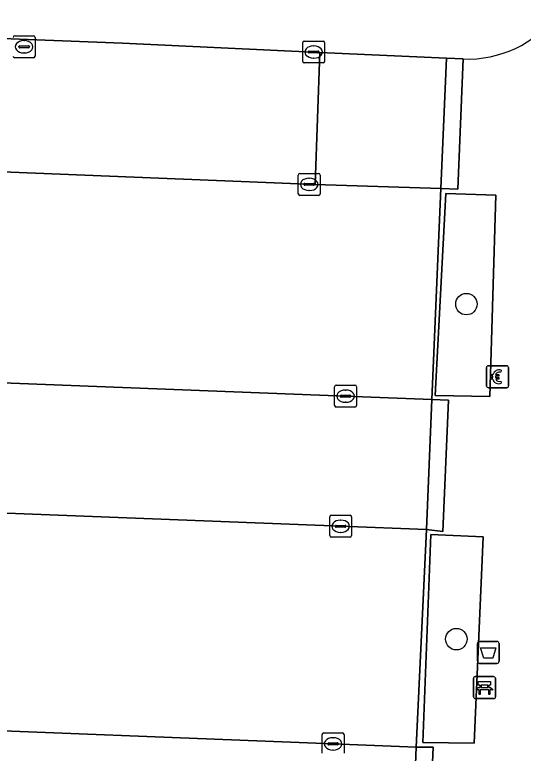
# Model space of a CAD drawing. Extents: x 160888 to 161385, y 386490 to 386908.
# Drawn here: x 161242.23 to 161265.41, y 386643.82 to 386677.47 of the extents above; entities that cross this region are included whole.
import ezdxf

# ---------------------------------------------------------------- set-up
doc = ezdxf.new("R2010")
doc.units = 0
for name, color, linetype in [('IMGEO_Afvalbak', 7, 'Continuous'), ('IMGEO_Bank', 7, 'Continuous'), ('IMGEO_Betaalautomaat', 7, 'Continuous'), ('IMGEO_Boom', 7, 'Continuous'), ('IMGEO_Groenvoorziening', 7, 'Continuous'), ('IMGEO_Haag', 7, 'Continuous'), ('IMGEO_Kolk', 7, 'Continuous'), ('IMGEO_Parkeervlak_open', 7, 'Continuous'), ('IMGEO_Rijbaan_lokaal_open', 7, 'Continuous'), ('IMGEO_Rioolput', 7, 'Continuous'), ('IMGEO_Voetgangersgebied_open', 7, 'Continuous'), ('IMGEO_Voetpad_open', 7, 'Continuous')]:
    doc.layers.add(name, color=color, linetype=linetype)

msp = doc.modelspace()

# ---------------------------------------------------------------- linework, layer by layer
at = {"layer": 'IMGEO_Afvalbak'}
for p, q in [((161263.417, 386648.917), (161264.207, 386648.917)), ((161264.207, 386648.917), (161263.417, 386648.917)), ((161263.317, 386648.017), (161263.317, 386648.817)), ((161263.317, 386648.817), (161263.317, 386648.017)), ((161264.307, 386648.817), (161264.307, 386648.017)), ((161264.307, 386648.017), (161264.307, 386648.817)), ((161264.207, 386647.917), (161263.417, 386647.917)), ((161263.417, 386647.917), (161264.207, 386647.917))]:
    msp.add_line(p, q, dxfattribs=at)
msp.add_lwpolyline([(161263.46, 386648.631), (161264.164, 386648.631), (161264.015, 386648.161), (161263.609, 386648.161), (161263.46, 386648.631)], dxfattribs=at)
for centre, start, end in [((161263.417, 386648.817), 90, 180), ((161263.417, 386648.817), 90, 180), ((161264.207, 386648.817), 0, 90), ((161264.207, 386648.817), 360, 90), ((161263.417, 386648.017), 180, 270), ((161263.417, 386648.017), 180, 270), ((161264.207, 386648.017), 270, 0), ((161264.207, 386648.017), 270, 0)]:
    msp.add_arc(centre, 0.1, start, end, dxfattribs=at)
at = {"layer": 'IMGEO_Bank'}
for p, q in [((161263.216, 386647.311), (161264.057, 386647.311)), ((161264.057, 386647.311), (161263.216, 386647.311)), ((161264.141, 386647.236), (161264.141, 386646.395)), ((161264.141, 386646.395), (161264.141, 386647.236)), ((161263.141, 386646.386), (161263.141, 386647.227)), ((161263.141, 386647.227), (161263.141, 386646.386)), ((161263.45, 386646.817), (161263.45, 386646.923)), ((161263.494, 386646.923), (161263.494, 386646.817)), ((161263.782, 386646.929), (161263.5, 386646.929)), ((161263.788, 386646.817), (161263.788, 386646.923)), ((161263.832, 386646.923), (161263.832, 386646.817)), ((161263.838, 386646.709), (161263.445, 386646.709)), ((161263.5, 386646.811), (161263.782, 386646.811)), ((161264.066, 386646.311), (161263.225, 386646.311)), ((161263.225, 386646.311), (161264.066, 386646.311))]:
    msp.add_line(p, q, dxfattribs=at)
for points in [[(161263.444, 386646.929), (161263.358, 386646.929), (161263.358, 386647.09), (161263.921, 386647.09), (161263.921, 386646.929), (161263.838, 386646.929)], [(161263.388, 386646.709), (161263.246, 386646.709), (161263.358, 386646.811), (161263.444, 386646.811)], [(161263.438, 386646.702), (161263.438, 386646.495), (161263.395, 386646.495), (161263.395, 386646.702)], [(161263.838, 386646.811), (161263.921, 386646.811), (161264.033, 386646.709), (161263.894, 386646.709)], [(161263.888, 386646.702), (161263.888, 386646.495), (161263.844, 386646.495), (161263.844, 386646.702)]]:
    msp.add_lwpolyline(points, dxfattribs=at)
for centre, radius, start, end in [((161263.219, 386647.233), 0.0779, 92.4484, 184.2845), ((161263.219, 386647.233), 0.0779, 92.4484, 184.2845), ((161264.063, 386647.233), 0.0779, 2.4484, 94.2845), ((161264.063, 386647.233), 0.0779, 2.4484, 94.2845), ((161263.443, 386646.922), 0.00671, 2.8957, 87.1043), ((161263.5, 386646.922), 0.00671, 92.8957, 177.1043), ((161263.782, 386646.922), 0.00671, 2.8957, 87.1043), ((161263.839, 386646.922), 0.00671, 92.8957, 177.1043), ((161263.388, 386646.702), 0.00671, 2.8957, 87.1043), ((161263.445, 386646.702), 0.00671, 92.8957, 177.1043), ((161263.443, 386646.818), 0.00671, 272.8957, 357.1043), ((161263.5, 386646.818), 0.00671, 182.8957, 267.1043), ((161263.782, 386646.818), 0.00671, 272.8957, 357.1043), ((161263.839, 386646.818), 0.00671, 182.8957, 267.1043), ((161263.837, 386646.702), 0.00671, 2.8957, 87.1043), ((161263.894, 386646.702), 0.00671, 92.8957, 177.1043), ((161263.219, 386646.389), 0.0779, 182.4484, 274.2845), ((161263.219, 386646.389), 0.0779, 182.4484, 274.2845), ((161264.063, 386646.389), 0.0779, 272.4484, 4.2845), ((161264.063, 386646.389), 0.0779, 272.4484, 4.2845)]:
    msp.add_arc(centre, radius, start, end, dxfattribs=at)
at = {"layer": 'IMGEO_Betaalautomaat'}
for p, q in [((161263.734, 386660.552), (161263.734, 386661.393)), ((161263.734, 386661.393), (161263.734, 386660.552)), ((161263.809, 386661.476), (161264.65, 386661.476)), ((161264.65, 386661.476), (161263.809, 386661.476)), ((161264.733, 386661.402), (161264.733, 386660.561)), ((161264.733, 386660.561), (161264.733, 386661.402)), ((161264.396, 386661.281), (161264.379, 386661.181)), ((161264.017, 386660.94), (161264.017, 386661.008)), ((161264.138, 386661.008), (161264.138, 386660.94)), ((161264.383, 386660.775), (161264.405, 386660.688)), ((161264.659, 386660.477), (161263.818, 386660.477)), ((161263.818, 386660.477), (161264.659, 386660.477))]:
    msp.add_line(p, q, dxfattribs=at)
for points in [[(161264.017, 386661.008), (161263.948, 386661.008), (161263.948, 386661.077), (161264.027, 386661.077)], [(161264.149, 386661.077), (161264.296, 386661.077), (161264.296, 386661.008), (161264.138, 386661.008)], [(161264.022, 386660.871), (161263.948, 386660.871), (161263.948, 386660.94), (161264.017, 386660.94)], [(161264.138, 386660.94), (161264.296, 386660.94), (161264.296, 386660.871), (161264.152, 386660.871)]]:
    msp.add_lwpolyline(points, dxfattribs=at)
for centre, radius, start, end in [((161263.812, 386661.399), 0.0779, 92.4484, 184.2845), ((161263.812, 386661.399), 0.0779, 92.4484, 184.2845), ((161264.656, 386661.399), 0.0779, 2.4484, 94.2845), ((161264.656, 386661.399), 0.0779, 2.4484, 94.2845), ((161264.31, 386661.001), 0.293, 73.014, 165.0139), ((161264.316, 386661.014), 0.179, 69.3236, 159.5683), ((161264.283, 386660.926), 0.267, 191.8096, 297.0389), ((161264.316, 386660.941), 0.179, 202.7625, 291.8693), ((161263.812, 386660.555), 0.0779, 182.4484, 274.2845), ((161263.812, 386660.555), 0.0779, 182.4484, 274.2845), ((161264.656, 386660.555), 0.0779, 272.4484, 4.2845), ((161264.656, 386660.555), 0.0779, 272.4484, 4.2845)]:
    msp.add_arc(centre, radius, start, end, dxfattribs=at)
at = {"layer": 'IMGEO_Boom'}
for centre in [(161262.816, 386664.286), (161262.358, 386649.02)]:
    msp.add_circle(centre, 0.489, dxfattribs=at)
at = {"layer": 'IMGEO_Groenvoorziening'}
for points in [[(161261.88, 386669.333), (161261.398, 386660.12), (161263.888, 386660.07), (161264.154, 386669.25)], [(161261.199, 386653.795), (161260.834, 386644.316), (161263.174, 386644.283), (161263.573, 386653.679)]]:
    msp.add_lwpolyline(points, close=True, dxfattribs=at)
at = {"layer": 'IMGEO_Haag'}
for points in [[(161261.88, 386669.333), (161261.398, 386660.12), (161263.888, 386660.07), (161264.154, 386669.25)], [(161261.199, 386653.795), (161260.834, 386644.316), (161263.174, 386644.283), (161263.573, 386653.679)]]:
    msp.add_lwpolyline(points, close=True, dxfattribs=at)
at = {"layer": 'IMGEO_Kolk'}
for p, q in [((161255.354, 386675.348), (161255.354, 386676.2)), ((161255.429, 386676.274), (161256.281, 386676.274)), ((161256.355, 386676.2), (161256.355, 386675.348)), ((161255.842, 386676.054), (161255.867, 386676.054)), ((161255.613, 386675.768), (161255.613, 386675.78)), ((161256.051, 386675.731), (161255.653, 386675.731)), ((161255.656, 386675.817), (161256.054, 386675.817)), ((161255.865, 386675.494), (161255.84, 386675.494)), ((161256.097, 386675.78), (161256.097, 386675.768)), ((161256.281, 386675.274), (161255.429, 386675.274)), ((161255.153, 386669.317), (161255.153, 386670.169)), ((161255.228, 386670.243), (161256.08, 386670.243)), ((161256.154, 386670.169), (161256.154, 386669.317)), ((161255.455, 386669.786), (161255.853, 386669.786)), ((161255.641, 386670.023), (161255.666, 386670.023)), ((161255.412, 386669.737), (161255.412, 386669.749)), ((161255.85, 386669.7), (161255.452, 386669.7)), ((161255.664, 386669.463), (161255.639, 386669.463)), ((161255.896, 386669.749), (161255.896, 386669.737)), ((161256.08, 386669.243), (161255.228, 386669.243)), ((161256.809, 386659.667), (161256.809, 386660.519)), ((161256.884, 386660.593), (161257.736, 386660.593)), ((161257.297, 386660.373), (161257.322, 386660.373)), ((161257.81, 386660.519), (161257.81, 386659.667)), ((161257.068, 386660.087), (161257.068, 386660.099)), ((161257.506, 386660.05), (161257.108, 386660.05)), ((161257.111, 386660.136), (161257.509, 386660.136)), ((161257.552, 386660.099), (161257.552, 386660.087)), ((161257.32, 386659.813), (161257.295, 386659.813)), ((161257.736, 386659.593), (161256.884, 386659.593)), ((161256.66, 386654.663), (161257.512, 386654.663)), ((161256.585, 386653.737), (161256.585, 386654.589)), ((161257.073, 386654.443), (161257.098, 386654.443)), ((161257.586, 386654.589), (161257.586, 386653.737)), ((161256.844, 386654.157), (161256.844, 386654.169)), ((161257.282, 386654.12), (161256.884, 386654.12)), ((161256.887, 386654.206), (161257.285, 386654.206)), ((161257.328, 386654.169), (161257.328, 386654.157)), ((161257.512, 386653.663), (161256.66, 386653.663)), ((161257.096, 386653.883), (161257.071, 386653.883)), ((161256.24, 386643.822), (161256.24, 386644.674)), ((161256.315, 386644.748), (161257.167, 386644.748)), ((161257.241, 386644.674), (161257.241, 386643.822)), ((161256.499, 386644.242), (161256.499, 386644.254)), ((161256.937, 386644.205), (161256.539, 386644.205)), ((161256.542, 386644.291), (161256.94, 386644.291)), ((161256.728, 386644.528), (161256.753, 386644.528)), ((161256.983, 386644.254), (161256.983, 386644.242)), ((161256.751, 386643.968), (161256.726, 386643.968))]:
    msp.add_line(p, q, dxfattribs=at)
for points in [[(161255.354, 386675.348), (161255.354, 386676.2)], [(161255.429, 386676.274), (161256.281, 386676.274)], [(161256.355, 386676.2), (161256.355, 386675.348)], [(161256.281, 386675.274), (161255.429, 386675.274)], [(161255.153, 386669.317), (161255.153, 386670.169)], [(161255.228, 386670.243), (161256.08, 386670.243)], [(161256.154, 386670.169), (161256.154, 386669.317)], [(161256.08, 386669.243), (161255.228, 386669.243)], [(161256.809, 386659.667), (161256.809, 386660.519)], [(161256.884, 386660.593), (161257.736, 386660.593)], [(161257.81, 386660.519), (161257.81, 386659.667)], [(161257.736, 386659.593), (161256.884, 386659.593)], [(161256.66, 386654.663), (161257.512, 386654.663)], [(161256.585, 386653.737), (161256.585, 386654.589)], [(161257.586, 386654.589), (161257.586, 386653.737)], [(161257.512, 386653.663), (161256.66, 386653.663)], [(161256.24, 386643.822), (161256.24, 386644.674)], [(161256.315, 386644.748), (161257.167, 386644.748)], [(161257.241, 386644.674), (161257.241, 386643.822)]]:
    msp.add_lwpolyline(points, dxfattribs=at)
for centre, radius, start, end in [((161255.431, 386676.198), 0.0765, 91.552, 178.448), ((161255.431, 386676.198), 0.0765, 91.552, 178.448), ((161256.279, 386676.198), 0.0765, 1.552, 88.448), ((161256.279, 386676.198), 0.0765, 1.552, 88.448), ((161255.653, 386675.777), 0.0403, 85.8775, 175.7526), ((161255.65, 386675.767), 0.0366, 178.938, 274.7102), ((161256.054, 386675.774), 0.043, 264.8664, 352.4533), ((161256.058, 386675.779), 0.0386, 1.7309, 96.639), ((161255.431, 386675.35), 0.0765, 181.552, 268.448), ((161255.431, 386675.35), 0.0765, 181.552, 268.448), ((161256.279, 386675.35), 0.0765, 271.552, 358.448), ((161256.279, 386675.35), 0.0765, 271.552, 358.448), ((161255.23, 386670.167), 0.0765, 91.552, 178.448), ((161255.23, 386670.167), 0.0765, 91.552, 178.448), ((161256.078, 386670.167), 0.0765, 1.552, 88.448), ((161256.078, 386670.167), 0.0765, 1.552, 88.448), ((161255.452, 386669.746), 0.0403, 85.8775, 175.7526), ((161255.857, 386669.748), 0.0386, 1.7309, 96.639), ((161255.449, 386669.736), 0.0366, 178.938, 274.7102), ((161255.853, 386669.743), 0.043, 264.8664, 352.4533), ((161255.23, 386669.319), 0.0765, 181.552, 268.448), ((161255.23, 386669.319), 0.0765, 181.552, 268.448), ((161256.078, 386669.319), 0.0765, 271.552, 358.448), ((161256.078, 386669.319), 0.0765, 271.552, 358.448), ((161256.886, 386660.517), 0.0765, 91.552, 178.448), ((161256.886, 386660.517), 0.0765, 91.552, 178.448), ((161257.734, 386660.517), 0.0765, 1.552, 88.448), ((161257.734, 386660.517), 0.0765, 1.552, 88.448), ((161257.108, 386660.096), 0.0403, 85.8775, 175.7526), ((161257.105, 386660.086), 0.0366, 178.938, 274.7102), ((161257.509, 386660.093), 0.043, 264.8664, 352.4533), ((161257.513, 386660.098), 0.0386, 1.7309, 96.639), ((161256.886, 386659.669), 0.0765, 181.552, 268.448), ((161256.886, 386659.669), 0.0765, 181.552, 268.448), ((161257.734, 386659.669), 0.0765, 271.552, 358.448), ((161257.734, 386659.669), 0.0765, 271.552, 358.448), ((161256.662, 386654.587), 0.0765, 91.552, 178.448), ((161256.662, 386654.587), 0.0765, 91.552, 178.448), ((161257.51, 386654.587), 0.0765, 1.552, 88.448), ((161257.51, 386654.587), 0.0765, 1.552, 88.448), ((161256.884, 386654.166), 0.0403, 85.8775, 175.7526), ((161256.881, 386654.156), 0.0366, 178.938, 274.7102), ((161257.285, 386654.163), 0.043, 264.8664, 352.4533), ((161257.289, 386654.168), 0.0386, 1.7309, 96.639), ((161256.662, 386653.739), 0.0765, 181.552, 268.448), ((161256.662, 386653.739), 0.0765, 181.552, 268.448), ((161257.51, 386653.739), 0.0765, 271.552, 358.448), ((161257.51, 386653.739), 0.0765, 271.552, 358.448), ((161256.317, 386644.672), 0.0765, 91.552, 178.448), ((161256.317, 386644.672), 0.0765, 91.552, 178.448), ((161257.165, 386644.672), 0.0765, 1.552, 88.448), ((161257.165, 386644.672), 0.0765, 1.552, 88.448), ((161256.539, 386644.251), 0.0403, 85.8775, 175.7526), ((161256.536, 386644.241), 0.0366, 178.938, 274.7102), ((161256.94, 386644.248), 0.043, 264.8664, 352.4533), ((161256.944, 386644.253), 0.0386, 1.7309, 96.639)]:
    msp.add_arc(centre, radius, start, end, dxfattribs=at)
for centre, major_axis, ratio, start_param, end_param in [((161255.841, 386675.774), (-0.387, 0.002), 0.722429, 4.712389, 7.853982), ((161255.866, 386675.774), (-0.39, 0.002), 0.717154, 1.570796, 4.712389), ((161255.64, 386669.743), (-0.387, 0.002), 0.722429, 4.712389, 7.853982), ((161255.665, 386669.743), (-0.39, 0.002), 0.717154, 1.570796, 4.712389), ((161257.296, 386660.093), (-0.387, 0.002), 0.722429, 4.712389, 7.853982), ((161257.321, 386660.093), (-0.39, 0.002), 0.717154, 1.570796, 4.712389), ((161257.072, 386654.163), (-0.387, 0.002), 0.722429, 4.712389, 7.853982), ((161257.097, 386654.163), (-0.39, 0.002), 0.717154, 1.570796, 4.712389), ((161256.727, 386644.248), (-0.387, 0.002), 0.722429, 4.712389, 7.853982), ((161256.752, 386644.248), (-0.39, 0.002), 0.717154, 1.570796, 4.712389)]:
    msp.add_ellipse(centre, major_axis=major_axis, ratio=ratio, start_param=start_param, end_param=end_param, dxfattribs=at)
at = {"layer": 'IMGEO_Parkeervlak_open'}
for points in [[(161229.635, 386661.112), (161237.372, 386660.865), (161257.294, 386660.094), (161261.233, 386659.934), (161261.647, 386669.553), (161255.925, 386669.732), (161232.665, 386670.677), (161232.63, 386670.309)], [(161229.024, 386645.294), (161236.684, 386645.035), (161256.732, 386644.248), (161260.531, 386644.104), (161260.998, 386654.011), (161257.088, 386654.163), (161237.172, 386654.95), (161229.405, 386655.313)]]:
    msp.add_lwpolyline(points, dxfattribs=at)
at = {"layer": 'IMGEO_Rijbaan_lokaal_open'}
for points in [[(161232.63, 386670.309), (161232.665, 386670.677), (161255.925, 386669.732), (161256.143, 386675.759), (161247.151, 386676.172), (161234.231, 386676.682), (161234.216, 386676.322), (161228.199, 386676.578)], [(161229.299, 386655.318), (161229.405, 386655.313), (161237.172, 386654.95), (161257.088, 386654.163), (161260.998, 386654.011), (161261.233, 386659.934), (161257.294, 386660.094), (161237.372, 386660.865), (161229.635, 386661.112)], [(161228.677, 386639.504), (161236.422, 386639.183), (161256.447, 386638.421), (161260.303, 386638.284), (161260.531, 386644.104), (161256.732, 386644.248), (161236.684, 386645.035), (161229.024, 386645.294), (161228.964, 386645.297), (161228.905, 386645.3)]]:
    msp.add_lwpolyline(points, dxfattribs=at)
at = {"layer": 'IMGEO_Rioolput'}
for p, q in [((161242.234, 386676.513), (161243.086, 386676.513)), ((161242.647, 386676.293), (161242.672, 386676.293)), ((161243.16, 386676.439), (161243.16, 386675.587)), ((161242.418, 386676.007), (161242.418, 386676.019)), ((161242.856, 386675.97), (161242.458, 386675.97)), ((161242.461, 386676.056), (161242.859, 386676.056)), ((161242.902, 386676.019), (161242.902, 386676.007)), ((161243.086, 386675.513), (161242.234, 386675.513)), ((161242.67, 386675.733), (161242.645, 386675.733))]:
    msp.add_line(p, q, dxfattribs=at)
for points in [[(161242.234, 386676.513), (161243.086, 386676.513)], [(161243.16, 386676.439), (161243.16, 386675.587)], [(161243.086, 386675.513), (161242.234, 386675.513)]]:
    msp.add_lwpolyline(points, dxfattribs=at)
for centre, radius, start, end in [((161242.236, 386676.437), 0.0765, 91.552, 178.448), ((161242.236, 386676.437), 0.0765, 91.552, 178.448), ((161243.084, 386676.437), 0.0765, 1.552, 88.448), ((161243.084, 386676.437), 0.0765, 1.552, 88.448), ((161242.458, 386676.016), 0.0403, 85.8775, 175.7526), ((161242.455, 386676.006), 0.0366, 178.938, 274.7102), ((161242.859, 386676.013), 0.043, 264.8664, 352.4533), ((161242.863, 386676.018), 0.0386, 1.7309, 96.639), ((161242.236, 386675.589), 0.0765, 181.552, 268.448), ((161242.236, 386675.589), 0.0765, 181.552, 268.448), ((161243.084, 386675.589), 0.0765, 271.552, 358.448), ((161243.084, 386675.589), 0.0765, 271.552, 358.448)]:
    msp.add_arc(centre, radius, start, end, dxfattribs=at)
for centre, major_axis, ratio, start_param, end_param in [((161242.646, 386676.013), (-0.387, 0.002), 0.722429, 4.712389, 7.853982), ((161242.671, 386676.013), (-0.39, 0.002), 0.717154, 1.570796, 4.712389)]:
    msp.add_ellipse(centre, major_axis=major_axis, ratio=ratio, start_param=start_param, end_param=end_param, dxfattribs=at)
at = {"layer": 'IMGEO_Voetgangersgebied_open'}
msp.add_lwpolyline([(161228.199, 386676.578), (161234.216, 386676.322), (161234.231, 386676.682), (161247.151, 386676.172), (161256.143, 386675.759), (161261.91, 386675.492), (161262.668, 386675.457)], dxfattribs=at)
msp.add_arc((161262.875, 386680.555), 5.102, 267.6711, 322.8112, dxfattribs=at)
at = {"layer": 'IMGEO_Voetpad_open'}
for points in [[(161261.91, 386675.492), (161256.143, 386675.759), (161255.925, 386669.732), (161261.647, 386669.553)], [(161262.668, 386675.457), (161261.91, 386675.492), (161261.647, 386669.553), (161262.43, 386669.525)], [(161261.398, 386660.12), (161261.88, 386669.333), (161264.154, 386669.25), (161263.888, 386660.07)], [(161261.233, 386659.934), (161260.998, 386654.011), (161261.745, 386653.918), (161261.995, 386659.914)], [(161260.834, 386644.316), (161261.199, 386653.795), (161263.573, 386653.679), (161263.174, 386644.283)], [(161260.531, 386644.104), (161260.303, 386638.284), (161260.297, 386638.127), (161261.038, 386638.102), (161261.304, 386644.094)]]:
    msp.add_lwpolyline(points, close=True, dxfattribs=at)
msp.add_lwpolyline([(161262.668, 386675.457), (161262.43, 386669.525), (161261.647, 386669.553), (161261.233, 386659.934), (161261.995, 386659.914), (161261.745, 386653.918), (161260.998, 386654.011), (161260.531, 386644.104), (161261.304, 386644.094), (161261.038, 386638.102)], dxfattribs=at)
msp.add_arc((161262.875, 386680.555), 5.102, 267.6711, 322.8112, dxfattribs=at)

doc.saveas('drawing.dxf')
